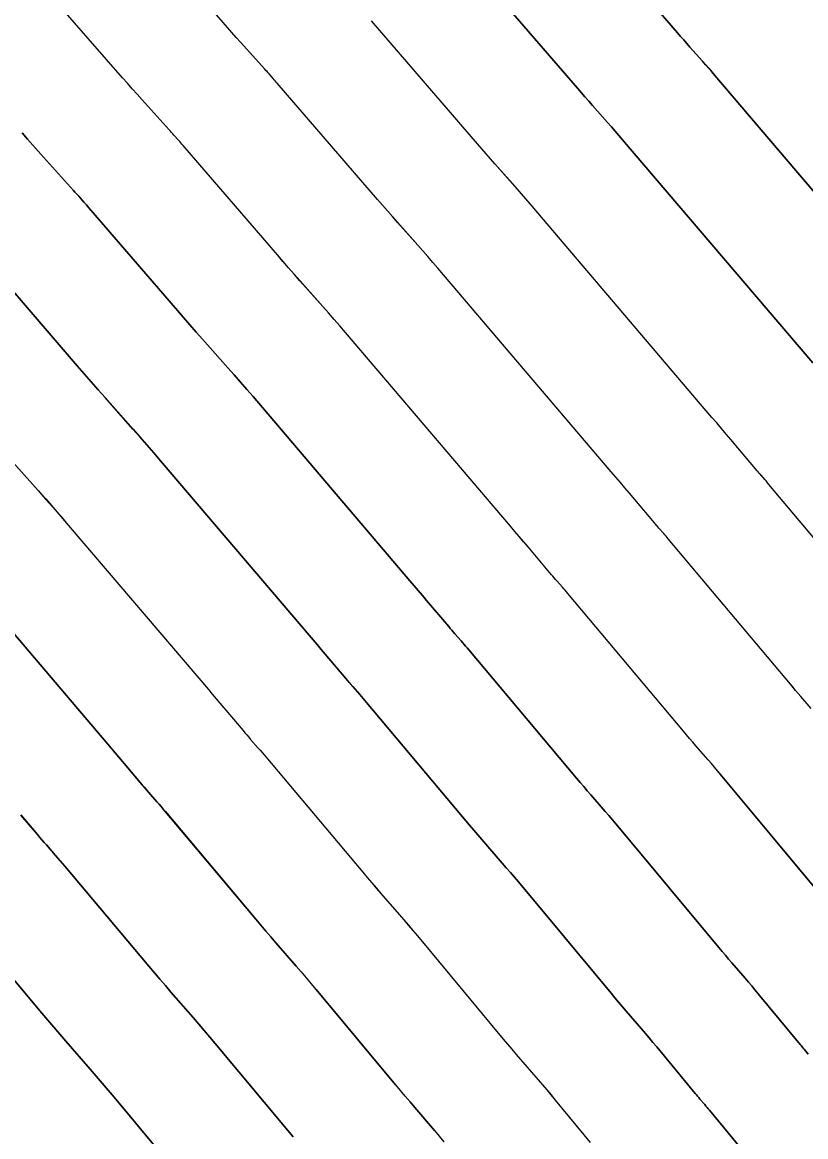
# Model space of a CAD drawing. Extents: x 954385 to 988206, y 1868364 to 1924553.
# Drawn here: x 956010.35 to 956031.36, y 1922907.52 to 1922937.41 of the extents above; entities that cross this region are included whole.
import ezdxf

# ---------------------------------------------------------------- set-up
doc = ezdxf.new("R2010")
doc.units = 0
for name, color, linetype in [('1', 7, 'Continuous'), ('Default', 7, 'Continuous'), ('Ex_Major Contours', 7, 'Continuous'), ('Ex_Minor Contours', 7, 'Continuous')]:
    doc.layers.add(name, color=color, linetype=linetype)

msp = doc.modelspace()

# ---------------------------------------------------------------- linework, layer by layer
at = {"layer": '1'}
for points in [[(956024.767, 1922940.788), (956027.919, 1922937.131), (956028.002, 1922937.035), (956028.085, 1922936.939), (956028.169, 1922936.844), (956028.253, 1922936.749), (956028.591, 1922936.369), (956028.675, 1922936.274), (956028.759, 1922936.178), (956028.842, 1922936.082), (956028.924, 1922935.986), (956034.247, 1922929.736)], [(956031.507, 1922919.012), (956031.226, 1922919.334), (956031.157, 1922919.414), (956031.087, 1922919.495), (956031.018, 1922919.577), (956030.949, 1922919.658), (956027.673, 1922923.558), (956027.642, 1922923.594), (956027.611, 1922923.631), (956027.58, 1922923.667), (956027.549, 1922923.703), (956027.423, 1922923.846), (956027.391, 1922923.882), (956027.36, 1922923.918), (956027.329, 1922923.954), (956027.298, 1922923.991), (956026.631, 1922924.781), (956026.509, 1922924.925), (956026.387, 1922925.068), (956026.265, 1922925.212), (956026.143, 1922925.355), (956021.49, 1922930.818), (956021.357, 1922930.974), (956021.223, 1922931.129), (956021.089, 1922931.283), (956020.953, 1922931.436), (956020.41, 1922932.048), (956020.274, 1922932.201), (956020.139, 1922932.355), (956020.004, 1922932.509), (956019.87, 1922932.664), (956017.186, 1922935.778), (956017.159, 1922935.809), (956017.132, 1922935.841), (956017.104, 1922935.872), (956017.076, 1922935.903), (956016.965, 1922936.027), (956016.937, 1922936.058), (956016.91, 1922936.089), (956016.882, 1922936.12), (956016.854, 1922936.151), (956016.201, 1922936.877), (956016.083, 1922937.008), (956015.966, 1922937.14), (956015.849, 1922937.272), (956015.733, 1922937.405), (956013.3, 1922940.196)], [(956031.546, 1922928.276), (956026.446, 1922934.263), (956026.347, 1922934.379), (956026.247, 1922934.495), (956026.146, 1922934.61), (956026.045, 1922934.725), (956025.639, 1922935.182), (956025.537, 1922935.296), (956025.437, 1922935.411), (956025.336, 1922935.526), (956025.236, 1922935.642), (956022.24, 1922939.118)], [(956031.92, 1922913.826), (956029.073, 1922917.244), (956028.991, 1922917.341), (956028.909, 1922917.438), (956028.827, 1922917.534), (956028.744, 1922917.63), (956028.411, 1922918.012), (956028.328, 1922918.108), (956028.245, 1922918.204), (956028.163, 1922918.301), (956028.081, 1922918.398), (956024.975, 1922922.095), (956024.939, 1922922.138), (956024.903, 1922922.18), (956024.867, 1922922.222), (956024.831, 1922922.263), (956024.685, 1922922.43), (956024.648, 1922922.472), (956024.612, 1922922.513), (956024.576, 1922922.555), (956024.54, 1922922.598), (956023.911, 1922923.343), (956023.794, 1922923.481), (956023.677, 1922923.619), (956023.559, 1922923.757), (956023.442, 1922923.895), (956019.013, 1922929.096), (956018.863, 1922929.271), (956018.712, 1922929.445), (956018.56, 1922929.619), (956018.407, 1922929.792), (956017.795, 1922930.481), (956017.642, 1922930.654), (956017.49, 1922930.827), (956017.339, 1922931.001), (956017.188, 1922931.175), (956014.659, 1922934.108), (956014.629, 1922934.143), (956014.598, 1922934.178), (956014.568, 1922934.213), (956014.537, 1922934.247), (956014.413, 1922934.386), (956014.382, 1922934.421), (956014.351, 1922934.455), (956014.32, 1922934.49), (956014.288, 1922934.524), (956013.56, 1922935.334), (956013.428, 1922935.481), (956013.297, 1922935.628), (956013.167, 1922935.776), (956013.037, 1922935.924), (956010.763, 1922938.533)], [(956033.817, 1922920.918), (956030.371, 1922925.02), (956030.345, 1922925.051), (956030.319, 1922925.081), (956030.293, 1922925.112), (956030.267, 1922925.142), (956030.161, 1922925.262), (956030.135, 1922925.293), (956030.108, 1922925.323), (956030.082, 1922925.353), (956030.056, 1922925.384), (956029.351, 1922926.219), (956029.224, 1922926.368), (956029.098, 1922926.518), (956028.971, 1922926.667), (956028.844, 1922926.816), (956023.968, 1922932.541), (956023.852, 1922932.677), (956023.735, 1922932.812), (956023.618, 1922932.946), (956023.499, 1922933.08), (956023.024, 1922933.615), (956022.906, 1922933.749), (956022.788, 1922933.883), (956022.67, 1922934.018), (956022.553, 1922934.153), (956019.713, 1922937.448)], [(956010.342, 1922934.443), (956010.485, 1922934.279), (956010.629, 1922934.116), (956010.773, 1922933.954), (956010.919, 1922933.792), (956011.723, 1922932.898), (956011.757, 1922932.86), (956011.792, 1922932.822), (956011.826, 1922932.783), (956011.86, 1922932.745), (956011.997, 1922932.592), (956012.031, 1922932.554), (956012.065, 1922932.515), (956012.099, 1922932.477), (956012.133, 1922932.438), (956014.505, 1922929.686), (956014.673, 1922929.492), (956014.841, 1922929.299), (956015.01, 1922929.106), (956015.18, 1922928.914), (956015.861, 1922928.147), (956016.031, 1922927.955), (956016.2, 1922927.762), (956016.368, 1922927.568), (956016.535, 1922927.374), (956020.741, 1922922.435), (956020.853, 1922922.303), (956020.966, 1922922.17), (956021.078, 1922922.037), (956021.191, 1922921.905), (956021.782, 1922921.204), (956021.823, 1922921.156), (956021.864, 1922921.109), (956021.905, 1922921.061), (956021.947, 1922921.014), (956022.113, 1922920.824), (956022.154, 1922920.777), (956022.195, 1922920.729), (956022.236, 1922920.681), (956022.277, 1922920.633), (956025.213, 1922917.138), (956025.308, 1922917.025), (956025.403, 1922916.913), (956025.499, 1922916.802), (956025.595, 1922916.691), (956025.981, 1922916.247), (956026.078, 1922916.136), (956026.173, 1922916.025), (956026.268, 1922915.912), (956026.363, 1922915.8), (956029.029, 1922912.599), (956029.116, 1922912.495), (956029.203, 1922912.392), (956029.291, 1922912.288), (956029.38, 1922912.185), (956029.733, 1922911.774), (956029.822, 1922911.671), (956029.909, 1922911.568), (956029.997, 1922911.464), (956030.083, 1922911.36), (956031.209, 1922910), (956031.236, 1922909.967), (956031.263, 1922909.935), (956031.29, 1922909.903), (956031.318, 1922909.871), (956031.427, 1922909.743)], [(956009.606, 1922930.768), (956011.822, 1922928.197), (956012.007, 1922927.983), (956012.192, 1922927.771), (956012.379, 1922927.559), (956012.566, 1922927.347), (956013.316, 1922926.503), (956013.503, 1922926.292), (956013.688, 1922926.079), (956013.873, 1922925.866), (956014.057, 1922925.651), (956018.04, 1922920.975), (956018.148, 1922920.848), (956018.255, 1922920.721), (956018.363, 1922920.594), (956018.471, 1922920.467), (956019.024, 1922919.811), (956019.07, 1922919.757), (956019.116, 1922919.704), (956019.162, 1922919.651), (956019.209, 1922919.597), (956019.395, 1922919.385), (956019.441, 1922919.332), (956019.487, 1922919.278), (956019.533, 1922919.225), (956019.579, 1922919.171), (956022.345, 1922915.877), (956022.453, 1922915.75), (956022.562, 1922915.622), (956022.671, 1922915.496), (956022.78, 1922915.369), (956023.219, 1922914.865), (956023.328, 1922914.739), (956023.437, 1922914.612), (956023.545, 1922914.484), (956023.652, 1922914.356), (956026.138, 1922911.372), (956026.239, 1922911.251), (956026.341, 1922911.131), (956026.443, 1922911.011), (956026.545, 1922910.892), (956026.956, 1922910.414), (956027.059, 1922910.295), (956027.16, 1922910.175), (956027.262, 1922910.054), (956027.362, 1922909.933), (956028.395, 1922908.686), (956028.426, 1922908.648), (956028.458, 1922908.61), (956028.49, 1922908.573), (956028.522, 1922908.535), (956028.65, 1922908.385), (956028.682, 1922908.347), (956028.714, 1922908.31), (956028.746, 1922908.272), (956028.777, 1922908.234), (956031.314, 1922905.152)], [(956009.951, 1922925.78), (956010.77, 1922924.859), (956010.974, 1922924.628), (956011.177, 1922924.396), (956011.378, 1922924.163), (956011.579, 1922923.929), (956015.338, 1922919.514), (956015.442, 1922919.393), (956015.545, 1922919.272), (956015.648, 1922919.15), (956015.751, 1922919.029), (956016.266, 1922918.418), (956016.317, 1922918.359), (956016.368, 1922918.299), (956016.419, 1922918.24), (956016.471, 1922918.181), (956016.677, 1922917.946), (956016.728, 1922917.887), (956016.779, 1922917.828), (956016.83, 1922917.768), (956016.88, 1922917.709), (956019.478, 1922914.617), (956019.598, 1922914.474), (956019.72, 1922914.332), (956019.842, 1922914.189), (956019.964, 1922914.048), (956020.456, 1922913.483), (956020.579, 1922913.341), (956020.701, 1922913.199), (956020.822, 1922913.056), (956020.942, 1922912.912), (956023.248, 1922910.145), (956023.363, 1922910.007), (956023.478, 1922909.87), (956023.594, 1922909.734), (956023.711, 1922909.598), (956024.179, 1922909.054), (956024.295, 1922908.918), (956024.411, 1922908.782), (956024.527, 1922908.644), (956024.641, 1922908.506), (956025.58, 1922907.373)], [(956021.662, 1922907.388), (956021.532, 1922907.542), (956021.402, 1922907.694), (956020.877, 1922908.304), (956020.746, 1922908.457), (956020.616, 1922908.61), (956020.486, 1922908.763), (956020.357, 1922908.918), (956018.232, 1922911.469), (956018.099, 1922911.628), (956017.965, 1922911.786), (956017.83, 1922911.944), (956017.694, 1922912.1), (956017.149, 1922912.726), (956017.013, 1922912.883), (956016.878, 1922913.041), (956016.743, 1922913.199), (956016.61, 1922913.357), (956014.182, 1922916.246), (956014.127, 1922916.312), (956014.071, 1922916.377), (956014.015, 1922916.442), (956013.959, 1922916.507), (956013.732, 1922916.765), (956013.676, 1922916.829), (956013.62, 1922916.894), (956013.564, 1922916.96), (956013.508, 1922917.025), (956013.031, 1922917.591), (956012.932, 1922917.707), (956012.834, 1922917.823), (956012.736, 1922917.938), (956012.637, 1922918.054), (956009.101, 1922922.207)], [(956017.609, 1922907.52), (956017.466, 1922907.69), (956015.522, 1922910.025), (956015.375, 1922910.199), (956015.228, 1922910.373), (956015.08, 1922910.546), (956014.931, 1922910.718), (956014.333, 1922911.405), (956014.184, 1922911.577), (956014.036, 1922911.75), (956013.889, 1922911.923), (956013.742, 1922912.097), (956011.484, 1922914.784), (956011.424, 1922914.855), (956011.363, 1922914.926), (956011.302, 1922914.997), (956011.241, 1922915.068), (956010.994, 1922915.349), (956010.933, 1922915.419), (956010.872, 1922915.49), (956010.811, 1922915.561), (956010.751, 1922915.632), (956010.311, 1922916.152)], [(956014.576, 1922906.463), (956012.811, 1922908.581), (956012.652, 1922908.771), (956012.492, 1922908.96), (956012.331, 1922909.148), (956012.169, 1922909.336), (956011.518, 1922910.083), (956011.356, 1922910.271), (956011.194, 1922910.459), (956011.034, 1922910.647), (956010.874, 1922910.837), (956008.786, 1922913.322)]]:
    msp.add_lwpolyline(points, dxfattribs=at)
at = {"layer": 'Default'}
msp.add_arc((955068.332, 1922107.114), 1145.916, 31.460692, 46.414195, dxfattribs=at)
at = {"layer": 'Ex_Major Contours'}
for points in [[(956033.817, 1922920.918), (956030.371, 1922925.02), (956030.346, 1922925.051), (956030.32, 1922925.082), (956030.293, 1922925.112), (956030.267, 1922925.142), (956030.161, 1922925.263), (956030.135, 1922925.293), (956030.109, 1922925.323), (956030.083, 1922925.354), (956030.057, 1922925.384), (956029.35, 1922926.219), (956029.224, 1922926.369), (956029.097, 1922926.518), (956028.971, 1922926.667), (956028.844, 1922926.816), (956023.968, 1922932.54), (956023.851, 1922932.676), (956023.734, 1922932.811), (956023.617, 1922932.945), (956023.498, 1922933.079), (956023.023, 1922933.614), (956022.905, 1922933.748), (956022.787, 1922933.882), (956022.67, 1922934.017), (956022.553, 1922934.152), (956019.713, 1922937.448)], [(956009.951, 1922925.78), (956010.769, 1922924.858), (956010.973, 1922924.627), (956011.176, 1922924.395), (956011.378, 1922924.162), (956011.578, 1922923.928), (956015.338, 1922919.515), (956015.441, 1922919.393), (956015.545, 1922919.272), (956015.648, 1922919.15), (956015.751, 1922919.029), (956016.267, 1922918.418), (956016.318, 1922918.359), (956016.368, 1922918.299), (956016.42, 1922918.24), (956016.471, 1922918.181), (956016.677, 1922917.946), (956016.729, 1922917.887), (956016.78, 1922917.828), (956016.83, 1922917.769), (956016.881, 1922917.709), (956019.477, 1922914.617), (956019.598, 1922914.474), (956019.719, 1922914.332), (956019.841, 1922914.189), (956019.964, 1922914.048), (956020.456, 1922913.483), (956020.579, 1922913.341), (956020.7, 1922913.199), (956020.821, 1922913.056), (956020.942, 1922912.912), (956023.247, 1922910.144), (956023.362, 1922910.007), (956023.478, 1922909.87), (956023.594, 1922909.733), (956023.71, 1922909.597), (956024.178, 1922909.054), (956024.295, 1922908.918), (956024.411, 1922908.781), (956024.526, 1922908.644), (956024.641, 1922908.506), (956025.58, 1922907.373)]]:
    msp.add_lwpolyline(points, dxfattribs=at)
at = {"layer": 'Ex_Minor Contours'}
for points in [[(956034.246, 1922929.736), (956028.924, 1922935.984), (956028.841, 1922936.081), (956028.758, 1922936.177), (956028.674, 1922936.273), (956028.59, 1922936.368), (956028.253, 1922936.748), (956028.168, 1922936.843), (956028.085, 1922936.938), (956028.001, 1922937.034), (956027.918, 1922937.13), (956024.766, 1922940.788)], [(956031.506, 1922919.012), (956031.226, 1922919.334), (956031.156, 1922919.414), (956031.087, 1922919.495), (956031.018, 1922919.576), (956030.949, 1922919.658), (956027.673, 1922923.558), (956027.643, 1922923.595), (956027.612, 1922923.631), (956027.58, 1922923.667), (956027.549, 1922923.703), (956027.423, 1922923.846), (956027.392, 1922923.882), (956027.361, 1922923.918), (956027.33, 1922923.955), (956027.299, 1922923.991), (956026.63, 1922924.781), (956026.509, 1922924.925), (956026.387, 1922925.069), (956026.265, 1922925.212), (956026.143, 1922925.356), (956021.49, 1922930.818), (956021.357, 1922930.973), (956021.223, 1922931.128), (956021.088, 1922931.282), (956020.953, 1922931.435), (956020.409, 1922932.047), (956020.273, 1922932.2), (956020.138, 1922932.354), (956020.004, 1922932.508), (956019.87, 1922932.663), (956017.186, 1922935.778), (956017.159, 1922935.809), (956017.132, 1922935.841), (956017.104, 1922935.872), (956017.076, 1922935.903), (956016.965, 1922936.027), (956016.937, 1922936.058), (956016.909, 1922936.089), (956016.882, 1922936.12), (956016.854, 1922936.151), (956016.2, 1922936.876), (956016.083, 1922937.008), (956015.965, 1922937.14), (956015.848, 1922937.272), (956015.732, 1922937.405), (956013.3, 1922940.196)], [(956022.24, 1922939.118), (956025.235, 1922935.641), (956025.335, 1922935.526), (956025.436, 1922935.41), (956025.537, 1922935.295), (956025.638, 1922935.181), (956026.044, 1922934.724), (956026.145, 1922934.609), (956026.246, 1922934.494), (956026.346, 1922934.378), (956026.446, 1922934.262), (956031.545, 1922928.276)], [(956031.919, 1922913.826), (956029.072, 1922917.243), (956028.991, 1922917.341), (956028.909, 1922917.437), (956028.827, 1922917.534), (956028.744, 1922917.63), (956028.411, 1922918.012), (956028.327, 1922918.108), (956028.245, 1922918.204), (956028.163, 1922918.301), (956028.081, 1922918.398), (956024.975, 1922922.096), (956024.939, 1922922.138), (956024.904, 1922922.18), (956024.867, 1922922.222), (956024.831, 1922922.264), (956024.685, 1922922.43), (956024.649, 1922922.472), (956024.613, 1922922.514), (956024.577, 1922922.556), (956024.541, 1922922.598), (956023.91, 1922923.343), (956023.793, 1922923.481), (956023.676, 1922923.62), (956023.559, 1922923.758), (956023.442, 1922923.895), (956019.012, 1922929.095), (956018.862, 1922929.27), (956018.711, 1922929.445), (956018.559, 1922929.618), (956018.407, 1922929.791), (956017.794, 1922930.48), (956017.642, 1922930.653), (956017.49, 1922930.826), (956017.338, 1922931), (956017.187, 1922931.174), (956014.659, 1922934.108), (956014.629, 1922934.143), (956014.598, 1922934.178), (956014.568, 1922934.213), (956014.537, 1922934.247), (956014.413, 1922934.386), (956014.382, 1922934.421), (956014.351, 1922934.455), (956014.319, 1922934.49), (956014.288, 1922934.524), (956013.559, 1922935.334), (956013.428, 1922935.481), (956013.297, 1922935.628), (956013.166, 1922935.776), (956013.036, 1922935.924), (956010.763, 1922938.532)], [(956031.427, 1922909.743), (956031.318, 1922909.871), (956031.291, 1922909.903), (956031.263, 1922909.935), (956031.236, 1922909.967), (956031.209, 1922910), (956030.083, 1922911.359), (956029.996, 1922911.463), (956029.909, 1922911.567), (956029.821, 1922911.671), (956029.733, 1922911.774), (956029.379, 1922912.185), (956029.29, 1922912.288), (956029.203, 1922912.391), (956029.115, 1922912.495), (956029.028, 1922912.599), (956026.362, 1922915.8), (956026.268, 1922915.912), (956026.173, 1922916.025), (956026.077, 1922916.136), (956025.981, 1922916.247), (956025.595, 1922916.691), (956025.499, 1922916.802), (956025.403, 1922916.913), (956025.308, 1922917.025), (956025.213, 1922917.138), (956022.277, 1922920.634), (956022.236, 1922920.682), (956022.196, 1922920.729), (956022.154, 1922920.777), (956022.113, 1922920.825), (956021.947, 1922921.014), (956021.906, 1922921.061), (956021.865, 1922921.109), (956021.824, 1922921.157), (956021.783, 1922921.205), (956021.19, 1922921.905), (956021.078, 1922922.038), (956020.966, 1922922.17), (956020.853, 1922922.303), (956020.74, 1922922.435), (956016.534, 1922927.373), (956016.367, 1922927.568), (956016.2, 1922927.762), (956016.031, 1922927.955), (956015.861, 1922928.147), (956015.18, 1922928.913), (956015.01, 1922929.105), (956014.841, 1922929.298), (956014.672, 1922929.491), (956014.505, 1922929.685), (956012.133, 1922932.438), (956012.099, 1922932.477), (956012.065, 1922932.515), (956012.031, 1922932.554), (956011.997, 1922932.592), (956011.86, 1922932.745), (956011.826, 1922932.783), (956011.792, 1922932.822), (956011.757, 1922932.86), (956011.723, 1922932.898), (956010.918, 1922933.792), (956010.773, 1922933.953), (956010.628, 1922934.116), (956010.484, 1922934.279), (956010.341, 1922934.443)], [(956031.314, 1922905.152), (956028.778, 1922908.234), (956028.746, 1922908.272), (956028.715, 1922908.31), (956028.683, 1922908.347), (956028.651, 1922908.385), (956028.522, 1922908.535), (956028.49, 1922908.573), (956028.458, 1922908.611), (956028.426, 1922908.648), (956028.394, 1922908.686), (956027.362, 1922909.933), (956027.261, 1922910.054), (956027.16, 1922910.174), (956027.058, 1922910.294), (956026.955, 1922910.414), (956026.544, 1922910.891), (956026.442, 1922911.011), (956026.34, 1922911.13), (956026.239, 1922911.251), (956026.138, 1922911.372), (956023.652, 1922914.356), (956023.545, 1922914.484), (956023.437, 1922914.612), (956023.328, 1922914.739), (956023.219, 1922914.865), (956022.78, 1922915.369), (956022.67, 1922915.496), (956022.561, 1922915.622), (956022.453, 1922915.75), (956022.345, 1922915.877), (956019.579, 1922919.171), (956019.533, 1922919.225), (956019.488, 1922919.279), (956019.441, 1922919.332), (956019.395, 1922919.385), (956019.209, 1922919.598), (956019.163, 1922919.651), (956019.116, 1922919.704), (956019.071, 1922919.758), (956019.025, 1922919.812), (956018.471, 1922920.467), (956018.363, 1922920.594), (956018.255, 1922920.721), (956018.147, 1922920.848), (956018.039, 1922920.975), (956014.056, 1922925.651), (956013.873, 1922925.865), (956013.688, 1922926.078), (956013.502, 1922926.291), (956013.315, 1922926.502), (956012.565, 1922927.347), (956012.378, 1922927.558), (956012.192, 1922927.77), (956012.007, 1922927.983), (956011.822, 1922928.196), (956009.606, 1922930.768)], [(956009.1, 1922922.206), (956012.637, 1922918.055), (956012.736, 1922917.939), (956012.834, 1922917.823), (956012.932, 1922917.707), (956013.031, 1922917.591), (956013.509, 1922917.025), (956013.564, 1922916.96), (956013.62, 1922916.895), (956013.676, 1922916.83), (956013.733, 1922916.765), (956013.959, 1922916.507), (956014.016, 1922916.442), (956014.072, 1922916.377), (956014.127, 1922916.312), (956014.183, 1922916.247), (956016.609, 1922913.357), (956016.743, 1922913.199), (956016.878, 1922913.041), (956017.013, 1922912.883), (956017.149, 1922912.726), (956017.694, 1922912.1), (956017.829, 1922911.944), (956017.964, 1922911.786), (956018.098, 1922911.628), (956018.232, 1922911.469), (956020.356, 1922908.917), (956020.485, 1922908.763), (956020.615, 1922908.609), (956020.745, 1922908.456), (956020.876, 1922908.304), (956021.401, 1922907.694), (956021.531, 1922907.541), (956021.662, 1922907.388)], [(956010.311, 1922916.153), (956010.751, 1922915.632), (956010.811, 1922915.561), (956010.872, 1922915.49), (956010.933, 1922915.419), (956010.995, 1922915.349), (956011.241, 1922915.068), (956011.303, 1922914.997), (956011.364, 1922914.927), (956011.424, 1922914.856), (956011.485, 1922914.784), (956013.741, 1922912.097), (956013.888, 1922911.923), (956014.036, 1922911.75), (956014.184, 1922911.577), (956014.333, 1922911.405), (956014.931, 1922910.718), (956015.08, 1922910.546), (956015.228, 1922910.373), (956015.375, 1922910.199), (956015.521, 1922910.025), (956017.466, 1922907.69), (956017.609, 1922907.519)], [(956008.786, 1922913.322), (956010.874, 1922910.837), (956011.033, 1922910.647), (956011.194, 1922910.459), (956011.355, 1922910.271), (956011.518, 1922910.083), (956012.169, 1922909.336), (956012.331, 1922909.148), (956012.492, 1922908.96), (956012.652, 1922908.771), (956012.811, 1922908.581), (956014.575, 1922906.463)]]:
    msp.add_lwpolyline(points, dxfattribs=at)

doc.saveas('drawing.dxf')
